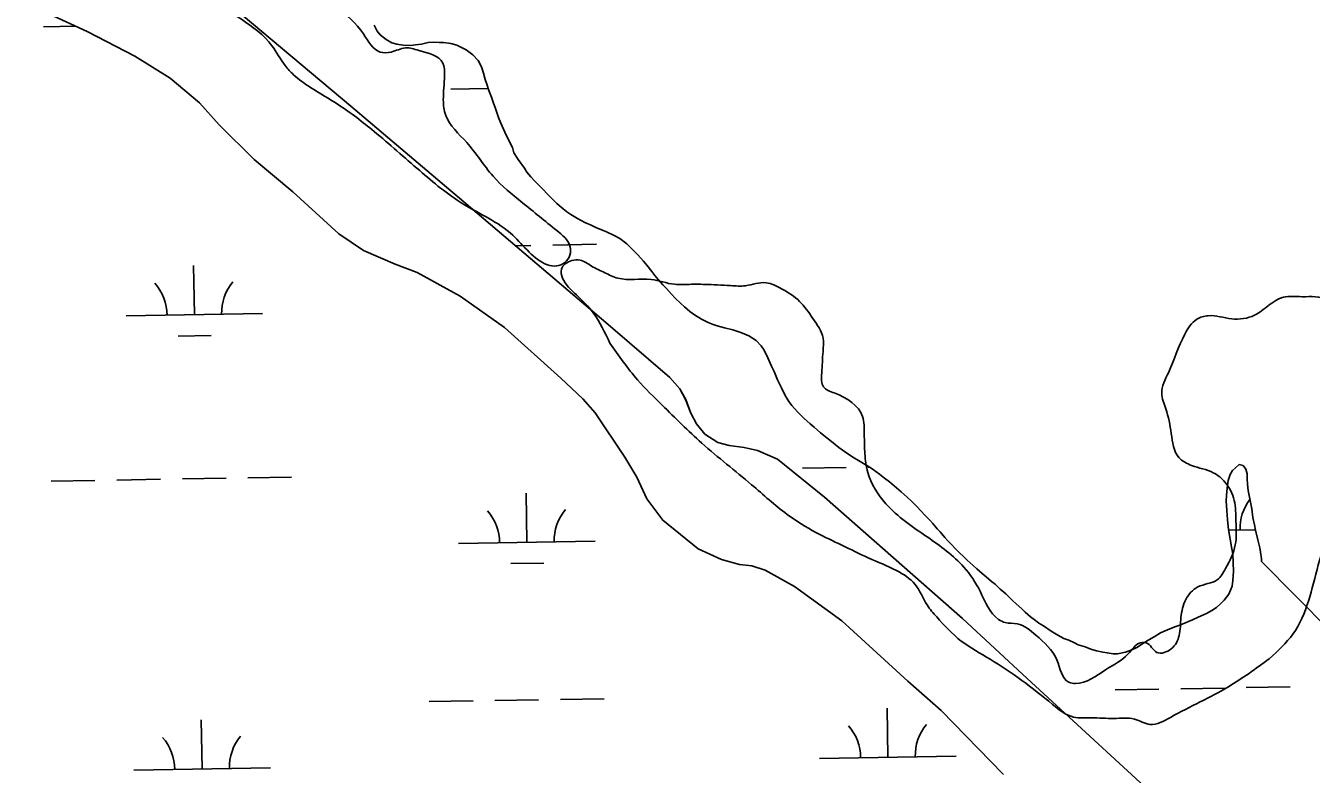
# Model space of a CAD drawing. Extents: x 3887375 to 3925618, y 296674 to 322633.
# Drawn here: x 3899931 to 3900871, y 311303 to 311851 of the extents above; entities that cross this region are included whole.
import ezdxf

# ---------------------------------------------------------------- set-up
doc = ezdxf.new("R2010")
doc.units = 0
for name, color, linetype in [('V-RIVR-EDGE', 7, 'Continuous'), ('V-TOPO-SHOR', 7, 'Continuous'), ('V-WETL-SWMP', 7, 'Continuous')]:
    doc.layers.add(name, color=color, linetype=linetype)

msp = doc.modelspace()

# ---------------------------------------------------------------- linework, layer by layer
at = {"layer": 'V-RIVR-EDGE'}
for points in [[(3899993.26, 312069.32), (3899991.96, 312079.46), (3899974.42, 312109), (3899938.84, 312141.67), (3899932.27, 312155.34), (3899934.07, 312171.62), (3899941.16, 312187.9), (3899962.33, 312203.7), (3899973.36, 312212.03), (3899974.7, 312219.52), (3899976.93, 312233.6), (3899982.22, 312236.23), (3899990.59, 312235.33), (3900002, 312222.53), (3900025.27, 312195.61), (3900042.39, 312174.44), (3900055.58, 312166.04), (3900067.47, 312166.45), (3900090.82, 312172.56), (3900103.6, 312175.61), (3900110.2, 312174.27), (3900109.75, 312168.99), (3900100.02, 312151.4), (3900099.55, 312141.71), (3900101.31, 312139.95), (3900115.46, 312163.25), (3900126.49, 312172.47), (3900140.16, 312179.48), (3900145.44, 312180.35), (3900152.48, 312177.69), (3900155.99, 312171.07), (3900155.52, 312162.27), (3900147.13, 312151.28), (3900136.54, 312140.3), (3900118.47, 312135.94), (3900112.73, 312129.79), (3900112.27, 312118.35), (3900104.76, 312108.68), (3900101.67, 312105.16), (3900105.59, 312090.18), (3900103.81, 312080.5), (3900064.96, 312039.65), (3900030.1, 312008.47), (3900027.88, 312001.43), (3900032.25, 311990.85), (3900041.47, 311978.94), (3900050.72, 311978.92), (3900063.51, 311986.81), (3900071.43, 311987.23), (3900077.16, 311987.66), (3900086.87, 311999.08), (3900092.61, 312004.35), (3900113.31, 312008.26), (3900121.23, 312002.96), (3900120.77, 311996.8), (3900104.45, 311983.19), (3900097.79, 311962.95), (3900089.82, 311944.92), (3900089.35, 311933.91), (3900097.68, 311918.92), (3900113.05, 311903.47), (3900130.63, 311888.02), (3900158.31, 311865.05), (3900177.64, 311845.19), (3900189.93, 311831.95), (3900197.86, 311831.93), (3900208.43, 311834.99), (3900218.12, 311833.2), (3900235.7, 311823.91), (3900237, 311814.66), (3900236.08, 311797.05), (3900237.81, 311785.6), (3900253.17, 311765.75), (3900272.49, 311741.04), (3900294.01, 311721.62), (3900319.06, 311701.3), (3900328.72, 311689.83), (3900328.7, 311683.22), (3900319, 311675.32), (3900312.39, 311676.22), (3900286.91, 311697.86), (3900250.42, 311720.84), (3900218.78, 311745.14), (3900185.39, 311773.84), (3900159.46, 311793.28), (3900138.79, 311806.1), (3900126.49, 311815.38), (3900120.34, 311822), (3900110.69, 311836.55), (3900088.28, 311855.98), (3900074.65, 311863.5), (3900055.29, 311867.95), (3900043.41, 311872.38), (3900029.79, 311885.62), (3900018.38, 311898.42), (3900013.57, 311915.17), (3900010.95, 311923.1), (3899955.59, 311971.23), (3899939.33, 311984.48), (3899939.34, 311986.24), (3899943.32, 311995.48), (3899968.05, 312024.92), (3899984.4, 312046.01)], [(3900358.04, 311618.87), (3900345.77, 311640.91), (3900333.47, 311654.15), (3900323.38, 311666.5), (3900322.51, 311673.11), (3900330.01, 311679.26), (3900336.18, 311679.68), (3900344.53, 311675.26), (3900354.21, 311670.39), (3900363.89, 311666.4), (3900388.1, 311665.46), (3900405.26, 311661.9), (3900416.27, 311661.87), (3900427.28, 311661.84), (3900446.21, 311660.92), (3900457.22, 311660.89), (3900472.19, 311663.05), (3900483.63, 311658.62), (3900496.82, 311649.34), (3900506.47, 311636.99), (3900513.92, 311622.44), (3900513.9, 311612.76), (3900512.98, 311596.91), (3900514.28, 311586.78), (3900522.19, 311582.35), (3900542.84, 311565.13), (3900544.13, 311551.92), (3900544.54, 311537.83), (3900546.7, 311524.17), (3900559.86, 311501.24), (3900590.18, 311476.95), (3900616.98, 311454.87), (3900628.83, 311437.23), (3900642.43, 311416.5), (3900647.26, 311414.29), (3900656.07, 311413.38), (3900669.7, 311404.98), (3900685.06, 311386.89), (3900693.83, 311370.58), (3900698.67, 311369.69), (3900720.71, 311379.76), (3900737.03, 311391.17), (3900746.3, 311399.51), (3900750.26, 311399.5), (3900758.17, 311392.44), (3900768.74, 311395.05), (3900774.49, 311404.72), (3900775.84, 311417.93), (3900779.4, 311431.13), (3900788.23, 311440.36), (3900802.33, 311445.6), (3900808.52, 311453.96), (3900815.6, 311471.11), (3900816.09, 311488.28), (3900814.8, 311503.7), (3900808.23, 311516.92), (3900799.44, 311523.99), (3900783.6, 311529.31), (3900774.37, 311535.06), (3900768.69, 311552.68), (3900764.77, 311570.75), (3900761.72, 311582.2), (3900766.6, 311597.16), (3900778.56, 311625.31), (3900787.39, 311636.3), (3900795.76, 311638.92), (3900812.93, 311636.67), (3900829.67, 311639.27), (3900839.81, 311646.29), (3900850.84, 311652.43), (3900864.49, 311652.84), (3900882.53, 311650.15), (3900887.36, 311643.53), (3900890.34, 311604.34), (3900886.74, 311569.12), (3900887.52, 311531.25), (3900884.77, 311487.67), (3900876.33, 311456.43), (3900857.71, 311405.84), (3900840.49, 311387.83)], [(3900840.49, 311387.83), (3900810.5, 311367.21), (3900768.18, 311344.86), (3900753.19, 311339.61), (3900741.76, 311343.6), (3900726.79, 311344.08), (3900710.06, 311344.56), (3900697.29, 311345.03), (3900681.9, 311354.32), (3900636.19, 311387.45), (3900615.09, 311400.72), (3900597.08, 311418.37), (3900590.06, 311427.2), (3900581.29, 311442.19), (3900567.66, 311452.35), (3900546.99, 311461.65), (3900527.64, 311470.94), (3900508.73, 311480.23), (3900487.63, 311493.5), (3900461.7, 311515.14), (3900425.23, 311545.61), (3900396.24, 311573.42), (3900378.23, 311591.96), (3900358.04, 311618.87)]]:
    msp.add_spline(points, degree=3, dxfattribs=at)
at = {"layer": 'V-TOPO-SHOR'}
for points in [[(3900177.56, 311686.78), (3900159.55, 311698.89), (3900126.07, 311729.73), (3900097.6, 311753.3), (3900072.18, 311778.55), (3900057.67, 311794.69), (3900036.31, 311812.9), (3900010.26, 311828.95), (3899975.47, 311847.05), (3899948.02, 311859.79), (3899915.8, 311881.21)], [(3900066.98, 311877.85), (3900168.33, 311792.32), (3900251.03, 311722.36), (3900356.64, 311632.41), (3900401.78, 311593.59), (3900409.12, 311585.44), (3900413.41, 311577.5), (3900417.24, 311567.67), (3900421.29, 311559.73), (3900427.45, 311552.27), (3900436.89, 311546.01), (3900445.12, 311543.96), (3900456.16, 311542.41), (3900466.03, 311540.15), (3900480.63, 311533.93), (3900514.88, 311506.05), (3900616.03, 311417.23), (3900663.32, 311373.27), (3900785.77, 311260.46)], [(3900645.65, 311303.36), (3900600.26, 311349.89), (3900576.05, 311371.38), (3900527.62, 311415.53), (3900493, 311440.7), (3900471.7, 311452.55), (3900461.77, 311455.77), (3900452.81, 311456.87), (3900439.58, 311460.54), (3900422.55, 311468.17), (3900396.69, 311489.18), (3900385.02, 311504.87), (3900377.58, 311520.6), (3900368.98, 311535.38), (3900347.27, 311567.73), (3900338.23, 311578.02), (3900322.08, 311593.21), (3900280.77, 311630.35), (3900248.3, 311653.18), (3900217.05, 311670.6), (3900200.74, 311676.6), (3900177.56, 311686.78)]]:
    msp.add_lwpolyline(points, dxfattribs=at)
at = {"layer": 'V-WETL-SWMP'}
for p, q in [((3899943.41, 311850.43), (3899967.3, 311850.84)), ((3900241.55, 311804.8), (3900268.97, 311805.27)), ((3900288.84, 311690.16), (3900300.12, 311690.36)), ((3900316.11, 311690.63), (3900348.11, 311691.18)), ((3900053.89, 311639.69), (3900053.27, 311675.69)), ((3900003.89, 311638.84), (3900103.88, 311640.55)), ((3900042.15, 311624.06), (3900066.15, 311624.47)), ((3900498.94, 311527.24), (3900530.94, 311527.79)), ((3900546.94, 311528.07), (3900547.67, 311528.08)), ((3899949.12, 311517.81), (3899981.11, 311518.36)), ((3899997.11, 311518.63), (3900029.11, 311519.18)), ((3900045.11, 311519.45), (3900077.1, 311520)), ((3900093.1, 311520.28), (3900125.09, 311520.83)), ((3900297.25, 311473.03), (3900296.64, 311509.03)), ((3900810.73, 311481.85), (3900830.38, 311482.18)), ((3900247.26, 311472.17), (3900347.25, 311473.89)), ((3900285.52, 311457.4), (3900309.52, 311457.81)), ((3900321.82, 311358.01), (3900353.82, 311358.55)), ((3900727.67, 311364.97), (3900759.67, 311365.52)), ((3900775.66, 311365.79), (3900807.66, 311366.34)), ((3900823.66, 311366.62), (3900855.65, 311367.17)), ((3900225.84, 311356.36), (3900257.83, 311356.91)), ((3900273.83, 311357.18), (3900305.83, 311357.73)), ((3900561.43, 311315.68), (3900560.81, 311351.68)), ((3900059.6, 311307.07), (3900058.98, 311343.06)), ((3900511.44, 311314.82), (3900611.42, 311316.54)), ((3900009.6, 311306.21), (3900109.59, 311307.93))]:
    msp.add_line(p, q, dxfattribs=at)
for points in [[(3900785.77, 311260.46), (3900663.32, 311373.27), (3900616.03, 311417.23), (3900514.88, 311506.05), (3900480.63, 311533.93), (3900466.03, 311540.14), (3900456.16, 311542.41), (3900445.12, 311543.96), (3900436.89, 311546.01), (3900427.45, 311552.27), (3900421.29, 311559.73), (3900417.24, 311567.67), (3900413.4, 311577.5), (3900409.12, 311585.44), (3900401.78, 311593.59), (3900356.64, 311632.41), (3900251.03, 311722.36), (3900168.33, 311792.32), (3900066.98, 311877.85)], [(3899948.02, 311859.79), (3899975.47, 311847.05), (3900010.26, 311828.95), (3900036.31, 311812.9), (3900057.67, 311794.69), (3900072.18, 311778.55), (3900097.6, 311753.3), (3900126.07, 311729.73), (3900159.55, 311698.89), (3900177.56, 311686.78), (3900200.74, 311676.6), (3900217.05, 311670.6), (3900248.3, 311653.18), (3900280.77, 311630.35), (3900322.08, 311593.21), (3900338.23, 311578.02), (3900347.27, 311567.73), (3900368.98, 311535.38), (3900377.58, 311520.6), (3900385.02, 311504.87), (3900396.69, 311489.18), (3900422.55, 311468.17), (3900439.58, 311460.54), (3900452.81, 311456.87), (3900461.77, 311455.77), (3900471.7, 311452.55), (3900493, 311440.7), (3900527.62, 311415.53), (3900576.05, 311371.38), (3900600.26, 311349.89), (3900645.66, 311303.36), (3900646.01, 311302.99)], [(3900185.56, 311851.69), (3900187.68, 311847.13), (3900189.78, 311844.65), (3900194.18, 311841.15), (3900198.36, 311838.68), (3900202.12, 311837.67), (3900206.71, 311836.88), (3900212.33, 311836.71), (3900215.66, 311837.16), (3900220.23, 311837.82), (3900225.01, 311838.9), (3900228.76, 311839.14), (3900233.13, 311838.96), (3900236.25, 311838.99), (3900241.46, 311838.2), (3900245.85, 311836.98), (3900249.82, 311835.14), (3900252.75, 311833.5), (3900257.56, 311830), (3900261.55, 311825.87), (3900264.09, 311821.1), (3900265.58, 311816.53), (3900266.66, 311811.96), (3900267.73, 311809.05), (3900269.43, 311803.86), (3900271.35, 311798.88), (3900272.84, 311794.52), (3900273.91, 311791.41), (3900275.4, 311786.84), (3900276.46, 311783.93), (3900278.16, 311779.78), (3900281.13, 311773.35), (3900283.88, 311767.76), (3900286.64, 311762.16), (3900287.71, 311758.21), (3900290.87, 311753.24), (3900295.5, 311746.82), (3900297.19, 311744.13), (3900300.13, 311740.61), (3900303.07, 311737.51), (3900308.11, 311732.35), (3900312.94, 311727.18), (3900316.3, 311724.09), (3900319.24, 311720.99), (3900322.38, 311718.31), (3900326.37, 311715.01), (3900329.3, 311712.95), (3900334.32, 311710.08), (3900339.55, 311707.2), (3900344.35, 311705.16), (3900348.11, 311703.32), (3900355.01, 311700.46), (3900361.69, 311697.39), (3900365.25, 311695.34), (3900370.28, 311691.42), (3900375.94, 311686.05), (3900378.46, 311683.37), (3900382.46, 311678.82), (3900384.98, 311675.93), (3900388.55, 311671.38), (3900390.87, 311668.27), (3900393.18, 311665.38), (3900396.75, 311661.45), (3900399.27, 311658.76), (3900403.06, 311654.63), (3900405.79, 311651.74), (3900409.98, 311647.82), (3900412.5, 311645.34), (3900416.48, 311642.04), (3900419.83, 311639.57), (3900425.06, 311636.49), (3900429.87, 311634.03), (3900433.63, 311632.6), (3900436.55, 311631.58), (3900441.77, 311629.96), (3900448.03, 311628.55), (3900453.87, 311626.73), (3900459.72, 311624.07), (3900464.96, 311620.78), (3900468.73, 311616.85), (3900470.84, 311613.75), (3900473.59, 311608.15), (3900476.14, 311601.92), (3900478.05, 311598.19), (3900480.6, 311591.97)], [(3900480.6, 311591.97), (3900483.56, 311586.16), (3900486.31, 311580.56), (3900488.84, 311576.21), (3900491.16, 311573.11), (3900495.36, 311568.56), (3900499.98, 311564.02), (3900504.59, 311559.68), (3900507.32, 311557.21), (3900512.14, 311553.29), (3900516.75, 311549.58), (3900520.1, 311546.9), (3900525.55, 311542.36), (3900529.53, 311539.48), (3900535.81, 311535.37), (3900539.99, 311532.9), (3900545.85, 311529.2), (3900549.83, 311526.74), (3900555.27, 311522.83), (3900558.84, 311519.94), (3900562.61, 311517.26), (3900567.64, 311512.93), (3900570.99, 311510.04), (3900575.6, 311506.13), (3900578.75, 311503.03), (3900582.74, 311499.11), (3900585.26, 311496.42), (3900588.83, 311492.49), (3900592.19, 311489.19), (3900594.29, 311486.71), (3900597.44, 311482.99), (3900599.54, 311480.71), (3900603.12, 311476.58), (3900605.22, 311474.1), (3900607.53, 311471.83), (3900611.1, 311468.11), (3900613.41, 311465.84), (3900617.18, 311462.12), (3900619.49, 311459.85), (3900623.69, 311456.13), (3900626.41, 311453.66), (3900630.4, 311450.15), (3900633.33, 311447.67), (3900637.31, 311444.38), (3900639.83, 311442.32), (3900643.61, 311438.81), (3900647.59, 311435.3), (3900652.63, 311430.34), (3900655.35, 311427.87), (3900659.34, 311424.36), (3900661.86, 311421.88), (3900665.63, 311418.58), (3900669.4, 311415.7), (3900671.91, 311413.84), (3900675.26, 311411.79), (3900680.92, 311407.88), (3900685.73, 311405), (3900690.12, 311402.54), (3900693.67, 311401.32), (3900697.85, 311399.48), (3900700.56, 311398.04), (3900705.78, 311396.42), (3900709.96, 311394.79), (3900714.13, 311393.58), (3900718.72, 311392.57), (3900721.85, 311392.18), (3900726.23, 311391.38), (3900729.35, 311391.41), (3900735.17, 311392.5), (3900739.95, 311394.2), (3900743.47, 311395.9), (3900747.61, 311398.64), (3900750.72, 311400.53), (3900756.31, 311403.91), (3900760.87, 311406.65), (3900766.06, 311408.99), (3900771.45, 311411.11), (3900774.98, 311412.39), (3900781.42, 311415.15), (3900784.32, 311416.21), (3900788.47, 311418.12), (3900794.48, 311420.88), (3900798.42, 311422.99), (3900801.94, 311425.31), (3900805.25, 311428.46), (3900807.52, 311430.56), (3900810.82, 311435.16), (3900813.27, 311441.02), (3900813.86, 311444.98), (3900814.22, 311451.64), (3900813.96, 311458.3), (3900813.7, 311464.34), (3900813.05, 311468.29), (3900811.74, 311475.35), (3900810.64, 311482.42), (3900809.96, 311489.5), (3900809.49, 311496.36), (3900809.01, 311503.44), (3900809.19, 311507.4), (3900809.56, 311512.6), (3900810.35, 311518.23)], [(3900810.35, 311518.23), (3900811.77, 311522.61), (3900813.42, 311525.54), (3900815.69, 311527.64), (3900818.38, 311529.96), (3900821.3, 311529.15), (3900823.19, 311526.46), (3900824.26, 311523.13), (3900824.29, 311519.39), (3900824.53, 311515.64), (3900824.98, 311511.06), (3900825.86, 311506.07), (3900826.94, 311501.09), (3900827.59, 311497.55), (3900828.48, 311491.1), (3900829.56, 311485.91), (3900830.42, 311481.96), (3900832.15, 311474.9), (3900833.45, 311468.87), (3900834.1, 311465.75), (3900834.76, 311460.97), (3900834.77, 311458.89), (3900934.67, 311358)]]:
    msp.add_lwpolyline(points, dxfattribs=at)
for centre, start, end in [((3899998.64, 311639.22), 0.21154, 41.7552), ((3900109.11, 311641.12), 140.21154, 181.75519), ((3900854.31, 311483.07), 142.831, 181.75519), ((3900242.01, 311472.56), 0.21154, 41.7552), ((3900352.48, 311474.46), 140.21154, 181.75519), ((3900616.66, 311317.1), 140.21154, 181.75519), ((3900004.35, 311306.59), 0.21154, 41.7552), ((3900114.82, 311308.49), 140.21154, 181.75519), ((3900506.19, 311315.21), 0.21154, 41.7552)]:
    msp.add_arc(centre, 35.25, start, end, dxfattribs=at)

doc.saveas('drawing.dxf')
